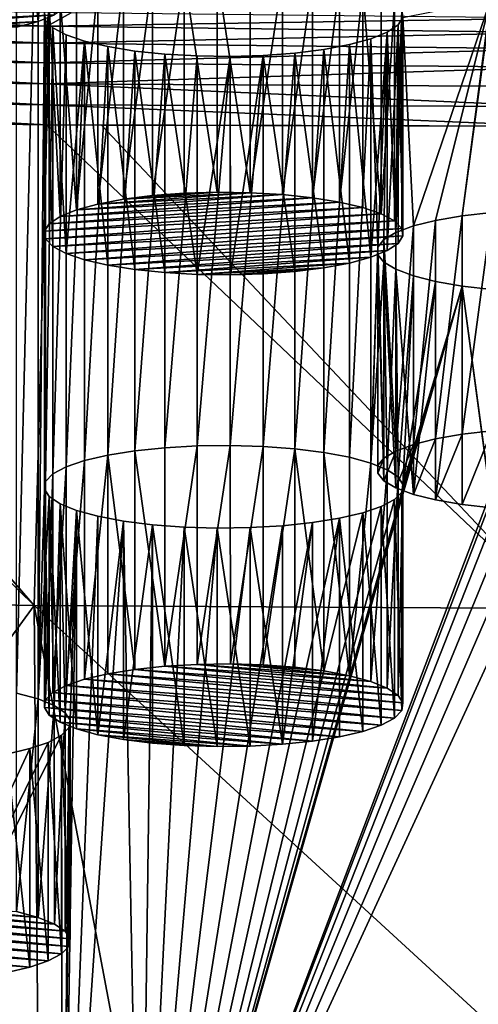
# Model space of a CAD drawing. Header units: metres. Extents: x -150 to 310, y -128 to 84.
# Tile 361 of 465: x 244 to 249, y 13 to 24. Entities that reach past the tile are written whole.
import ezdxf

# ---------------------------------------------------------------- set-up
doc = ezdxf.new("R2010")
doc.units = ezdxf.units.M
doc.layers.add('solid_26009703_SW0001_01', color=7, linetype='CONTINUOUS')

msp = doc.modelspace()

# ---------------------------------------------------------------- linework, layer by layer
at = {"layer": 'solid_26009703_SW0001_01'}
for points in [[(244.223541, 23.954891, 173.803925), (244.405212, 26.461342, 174.068115), (244.22345, 26.387794, 174.379242)], [(244.405426, 24.028492, 173.492584), (244.405212, 26.461342, 174.068115), (244.223541, 23.954891, 173.803925)], [(244.223541, 23.954891, 173.803925), (243.984421, 26.322748, 174.654404), (243.983994, 23.889709, 174.079666)], [(243.984421, 16.477558, 216.30249), (243.984421, 26.322748, 174.654404), (244.22345, 26.387794, 174.379242)], [(244.223541, 23.954891, 173.803925), (244.22345, 26.387794, 174.379242), (243.984421, 26.322748, 174.654404)], [(244.22345, 16.41251, 216.577667), (243.984421, 16.477558, 216.30249), (244.22345, 26.387794, 174.379242)], [(244.22345, 16.41251, 216.577667), (244.22345, 26.387794, 174.379242), (244.295059, 24.051054, 184.264343)], [(245.177429, 21.974667, 182.180862), (245.176819, 24.40752, 182.756393), (245.500107, 24.448126, 182.584625)], [(245.177429, 21.974667, 182.180862), (245.500107, 24.448126, 182.584625), (245.500473, 22.015223, 182.009308)], [(245.500473, 22.015223, 182.009308), (245.500107, 24.448126, 182.584625), (245.852814, 24.474489, 182.473083)], [(245.500473, 22.015223, 182.009308), (245.852814, 24.474489, 182.473083), (245.852402, 22.041529, 181.898026)], [(245.852402, 22.041529, 181.898026), (245.852814, 24.474489, 182.473083), (246.217377, 22.052401, 181.852036)], [(246.217377, 22.052401, 181.852036), (245.852814, 24.474489, 182.473083), (246.218109, 24.485353, 182.427124)], [(246.217377, 22.052401, 181.852036), (246.218109, 24.485353, 182.427124), (246.585495, 22.047785, 181.871552)], [(246.585495, 22.047785, 181.871552), (246.218109, 24.485353, 182.427124), (246.58609, 24.480717, 182.446747)], [(246.585495, 22.047785, 181.871552), (246.58609, 24.480717, 182.446747), (246.945663, 24.460415, 182.532639)], [(246.585495, 22.047785, 181.871552), (246.945663, 24.460415, 182.532639), (246.945847, 22.027443, 181.957611)], [(246.945847, 22.027443, 181.957611), (246.945663, 24.460415, 182.532639), (247.28064, 24.425491, 182.680374)], [(244.651855, 21.855972, 182.682983), (244.651932, 24.288963, 183.257919), (244.890961, 24.354012, 182.982758)], [(244.651855, 21.855972, 182.682983), (244.890961, 24.354012, 182.982758), (244.891403, 21.921154, 182.407242)], [(244.891403, 21.921154, 182.407242), (244.890961, 24.354012, 182.982758), (245.176819, 24.40752, 182.756393)], [(244.891403, 21.921154, 182.407242), (245.176819, 24.40752, 182.756393), (245.177429, 21.974667, 182.180862)], [(246.945847, 22.027443, 181.957611), (247.28064, 24.425491, 182.680374), (247.281052, 21.992496, 182.105453)], [(247.281052, 21.992496, 182.105453), (247.28064, 24.425491, 182.680374), (247.583176, 24.376965, 182.885651)], [(247.281052, 21.992496, 182.105453), (247.583176, 24.376965, 182.885651), (247.58342, 21.94397, 182.31073)], [(247.58342, 21.94397, 182.31073), (247.583176, 24.376965, 182.885651), (247.842255, 24.3162, 183.1427)], [(244.651855, 21.855972, 182.682983), (244.470169, 24.215416, 183.569046), (244.651932, 24.288963, 183.257919)], [(247.58342, 21.94397, 182.31073), (247.842255, 24.3162, 183.1427), (247.842255, 21.883259, 182.567551)], [(248.046417, 21.813393, 182.863113), (247.842255, 24.3162, 183.1427), (248.046509, 24.246315, 183.438339)], [(247.842255, 21.883259, 182.567551), (247.842255, 24.3162, 183.1427), (248.046417, 21.813393, 182.863113)], [(248.046417, 21.813393, 182.863113), (248.046509, 24.246315, 183.438339), (248.193909, 24.167816, 183.770416)], [(244.580353, 24.192753, 172.797714), (241.033127, 23.927607, 173.919357), (240.828964, 23.997471, 173.62381)], [(244.580353, 24.192753, 172.797714), (244.526077, 24.108635, 173.153549), (241.033127, 23.927607, 173.919357)], [(244.295029, 21.618111, 183.689209), (244.295059, 24.051054, 184.264343), (244.349396, 24.135248, 183.908188)], [(244.295029, 21.618111, 183.689209), (244.349396, 24.135248, 183.908188), (244.349319, 21.702229, 183.333359)], [(244.349319, 21.702229, 183.333359), (244.349396, 24.135248, 183.908188), (244.469955, 21.782373, 182.994339)], [(244.469955, 21.782373, 182.994339), (244.349396, 24.135248, 183.908188), (244.470169, 24.215416, 183.569046)], [(244.469955, 21.782373, 182.994339), (244.470169, 24.215416, 183.569046), (244.651855, 21.855972, 182.682983)], [(248.046417, 21.813393, 182.863113), (248.193909, 24.167816, 183.770416), (248.193909, 21.734869, 183.195282)], [(248.193909, 21.734869, 183.195282), (248.193909, 24.167816, 183.770416), (248.275223, 24.084379, 184.123383)], [(249.265305, 24.193722, 183.660828), (248.404617, 21.677567, 194.304916), (248.288528, 24.000219, 184.479385)], [(249.265305, 24.193722, 183.660828), (248.652512, 21.740063, 194.040527), (248.404617, 21.677567, 194.304916)], [(249.265305, 24.193722, 183.660828), (248.946609, 21.79126, 193.823959), (248.652512, 21.740063, 194.040527)], [(249.265305, 24.193722, 183.660828), (249.261169, 24.108217, 184.022537), (248.946609, 21.79126, 193.823959)], [(238.641785, 23.953653, 255.70903), (244.325974, 23.90336, 256.105438), (238.660904, 24.109196, 255.548904)], [(238.660904, 24.109196, 255.548904), (244.325974, 23.90336, 256.105438), (244.3405, 24.054306, 255.937881)], [(244.526077, 24.108635, 173.153549), (241.291962, 23.866894, 174.176193), (241.033127, 23.927607, 173.919357)], [(244.526077, 24.108635, 173.153549), (244.405426, 24.028492, 173.492584), (241.291962, 23.866894, 174.176193)], [(244.405426, 24.028492, 173.492584), (241.59433, 23.818369, 174.38147), (241.291962, 23.866894, 174.176193)], [(244.405426, 24.028492, 173.492584), (244.223541, 23.954891, 173.803925), (241.59433, 23.818369, 174.38147)], [(244.22345, 16.41251, 216.577667), (244.295059, 24.051054, 184.264343), (244.295059, 18.74925, 206.692551)], [(244.308365, 21.533981, 184.045105), (244.295059, 24.051054, 184.264343), (244.295029, 21.618111, 183.689209)], [(244.295059, 18.74925, 206.692551), (244.295059, 24.051054, 184.264343), (244.308365, 23.966896, 184.620361)], [(244.308365, 21.533981, 184.045105), (244.308365, 23.966896, 184.620361), (244.295059, 24.051054, 184.264343)], [(244.592377, 24.049158, 255.954346), (244.3405, 24.054306, 255.937881), (244.325974, 23.90336, 256.105438)], [(244.592377, 24.049158, 255.954346), (244.325974, 23.90336, 256.105438), (250.000046, 23.991915, 256.138306)], [(248.275223, 21.651398, 183.548401), (248.193909, 21.734869, 183.195282), (248.275223, 24.084379, 184.123383)], [(248.275223, 21.651398, 183.548401), (248.275223, 24.084379, 184.123383), (248.288528, 24.000219, 184.479385)], [(249.261169, 24.108217, 184.022537), (249.277893, 21.829166, 193.663605), (248.946609, 21.79126, 193.823959)], [(238.624817, 23.765125, 255.84079), (244.317215, 23.713293, 256.24826), (238.641785, 23.953653, 255.70903)], [(238.641785, 23.953653, 255.70903), (244.317215, 23.713293, 256.24826), (244.325974, 23.90336, 256.105438)], [(244.223541, 23.954891, 173.803925), (241.92955, 23.783421, 174.529297), (241.59433, 23.818369, 174.38147)], [(244.223541, 23.954891, 173.803925), (243.983994, 23.889709, 174.079666), (241.92955, 23.783421, 174.529297)], [(244.308365, 18.83341, 206.336548), (244.295059, 18.74925, 206.692551), (244.308365, 23.966896, 184.620361)], [(244.308365, 18.83341, 206.336548), (244.308365, 23.966896, 184.620361), (244.389679, 23.883459, 184.973328)], [(244.389679, 21.450512, 184.398209), (244.389679, 23.883459, 184.973328), (244.308365, 23.966896, 184.620361)], [(244.389679, 21.450512, 184.398209), (244.308365, 23.966896, 184.620361), (244.308365, 21.533981, 184.045105)], [(244.325974, 23.90336, 256.105438), (244.317215, 23.713293, 256.24826), (250.000092, 23.832958, 256.295227)], [(244.325974, 23.90336, 256.105438), (250.000092, 23.832958, 256.295227), (250.000046, 23.991915, 256.138306)], [(248.113419, 23.835859, 185.174683), (248.234192, 23.916027, 184.835556), (248.209579, 21.605169, 194.611176)], [(248.113632, 21.403008, 184.599167), (248.234192, 23.916027, 184.835556), (248.113419, 23.835859, 185.174683)], [(248.234268, 21.483152, 184.260132), (248.234192, 23.916027, 184.835556), (248.113632, 21.403008, 184.599167)], [(248.288528, 24.000219, 184.479385), (248.404617, 21.677567, 194.304916), (248.209579, 21.605169, 194.611176)], [(248.234192, 23.916027, 184.835556), (248.288528, 24.000219, 184.479385), (248.209579, 21.605169, 194.611176)], [(248.288559, 21.567268, 183.904282), (248.288528, 24.000219, 184.479385), (248.234192, 23.916027, 184.835556)], [(248.288559, 21.567268, 183.904282), (248.234192, 23.916027, 184.835556), (248.234268, 21.483152, 184.260132)], [(248.275223, 21.651398, 183.548401), (248.288528, 24.000219, 184.479385), (248.288559, 21.567268, 183.904282)], [(244.308365, 18.83341, 206.336548), (244.389679, 23.883459, 184.973328), (244.389679, 18.916847, 205.983582)], [(244.317215, 23.713293, 256.24826), (250.000122, 23.649805, 256.418793), (250.000092, 23.832958, 256.295227)], [(244.389679, 18.916847, 205.983582), (244.389679, 23.883459, 184.973328), (244.537079, 23.80496, 185.305405)], [(244.53717, 21.371988, 184.730377), (244.537079, 23.80496, 185.305405), (244.389679, 23.883459, 184.973328)], [(244.53717, 21.371988, 184.730377), (244.389679, 23.883459, 184.973328), (244.389679, 21.450512, 184.398209)], [(244.537079, 18.995344, 205.651505), (244.389679, 18.916847, 205.983582), (244.537079, 23.80496, 185.305405)], [(244.537079, 18.995344, 205.651505), (244.537079, 23.80496, 185.305405), (244.741333, 23.735075, 185.601028)], [(244.53717, 21.371988, 184.730377), (244.741333, 23.735075, 185.601028), (244.537079, 23.80496, 185.305405)], [(247.931656, 23.762312, 185.485825), (248.113419, 23.835859, 185.174683), (248.008728, 21.44281, 195.297989)], [(247.931747, 21.329409, 184.910507), (248.113419, 23.835859, 185.174683), (247.931656, 23.762312, 185.485825)], [(248.113632, 21.403008, 184.599167), (248.113419, 23.835859, 185.174683), (247.931747, 21.329409, 184.910507)], [(248.113419, 23.835859, 185.174683), (248.076691, 21.526091, 194.945694), (248.008728, 21.44281, 195.297989)], [(248.113419, 23.835859, 185.174683), (248.209579, 21.605169, 194.611176), (248.076691, 21.526091, 194.945694)], [(238.611084, 23.552305, 255.934952), (244.310165, 23.495138, 256.352112), (238.624817, 23.765125, 255.84079)], [(238.624817, 23.765125, 255.84079), (244.310165, 23.495138, 256.352112), (244.317215, 23.713293, 256.24826)], [(244.317215, 23.713293, 256.24826), (244.310165, 23.495138, 256.352112), (250.000122, 23.649805, 256.418793)], [(244.741333, 19.065229, 205.355865), (244.537079, 18.995344, 205.651505), (244.741333, 23.735075, 185.601028)], [(244.741333, 21.302122, 185.02594), (244.741333, 23.735075, 185.601028), (244.53717, 21.371988, 184.730377)], [(244.741333, 19.065229, 205.355865), (244.741333, 23.735075, 185.601028), (245.000427, 23.674309, 185.858093)], [(245.000168, 21.241409, 185.282761), (245.000427, 23.674309, 185.858093), (244.741333, 23.735075, 185.601028)], [(245.000168, 21.241409, 185.282761), (244.741333, 23.735075, 185.601028), (244.741333, 21.302122, 185.02594)], [(247.406769, 19.156551, 204.969559), (247.406769, 23.643755, 185.98735), (247.692627, 23.697264, 185.760986)], [(247.6922, 21.264225, 185.186249), (247.692627, 23.697264, 185.760986), (247.406769, 23.643755, 185.98735)], [(247.692627, 19.103041, 205.195923), (247.406769, 19.156551, 204.969559), (247.692627, 23.697264, 185.760986)], [(247.931747, 21.329409, 184.910507), (247.692627, 23.697264, 185.760986), (247.6922, 21.264225, 185.186249)], [(247.692627, 19.103041, 205.195923), (247.692627, 23.697264, 185.760986), (247.931656, 23.762312, 185.485825)], [(247.931747, 21.329409, 184.910507), (247.931656, 23.762312, 185.485825), (247.692627, 23.697264, 185.760986)], [(247.931656, 19.037994, 205.471085), (247.692627, 19.103041, 205.195923), (247.931656, 23.762312, 185.485825)], [(247.931656, 19.037994, 205.471085), (247.931656, 23.762312, 185.485825), (248.008728, 21.44281, 195.297989)], [(244.310165, 23.495138, 256.352112), (250.000168, 23.446001, 256.50705), (250.000122, 23.649805, 256.418793)], [(245.000427, 19.125996, 205.098816), (244.741333, 19.065229, 205.355865), (245.000427, 23.674309, 185.858093)], [(245.302536, 21.192884, 185.488037), (245.000427, 23.674309, 185.858093), (245.000168, 21.241409, 185.282761)], [(245.000427, 19.125996, 205.098816), (245.000427, 23.674309, 185.858093), (245.302963, 23.625784, 186.06337)], [(245.302536, 21.192884, 185.488037), (245.302963, 23.625784, 186.06337), (245.000427, 23.674309, 185.858093)], [(245.302963, 19.174522, 204.893524), (245.000427, 19.125996, 205.098816), (245.302963, 23.625784, 186.06337)], [(245.637741, 21.157938, 185.63588), (245.302963, 23.625784, 186.06337), (245.302536, 21.192884, 185.488037)], [(245.302963, 19.174522, 204.893524), (245.302963, 23.625784, 186.06337), (245.637924, 23.59086, 186.211105)], [(245.637741, 21.157938, 185.63588), (245.637924, 23.59086, 186.211105), (245.302963, 23.625784, 186.06337)], [(245.637924, 19.209446, 204.745804), (245.302963, 19.174522, 204.893524), (245.637924, 23.59086, 186.211105)], [(245.998093, 21.137596, 185.721939), (245.637924, 23.59086, 186.211105), (245.637741, 21.157938, 185.63588)], [(245.637924, 19.209446, 204.745804), (245.637924, 23.59086, 186.211105), (245.997498, 23.570557, 186.296997)], [(245.998093, 21.137596, 185.721939), (245.997498, 23.570557, 186.296997), (245.637924, 23.59086, 186.211105)], [(245.997498, 19.229748, 204.659912), (245.637924, 19.209446, 204.745804), (245.997498, 23.570557, 186.296997)], [(245.997498, 19.229748, 204.659912), (245.997498, 23.570557, 186.296997), (246.365479, 23.56592, 186.316605)], [(245.998093, 21.137596, 185.721939), (246.365479, 23.56592, 186.316605), (245.997498, 23.570557, 186.296997)], [(246.365479, 19.234385, 204.640289), (246.365479, 23.56592, 186.316605), (246.730774, 23.576784, 186.270645)], [(246.366211, 21.132978, 185.741455), (246.730774, 23.576784, 186.270645), (246.365479, 23.56592, 186.316605)], [(246.730774, 19.22352, 204.686249), (246.365479, 19.234385, 204.640289), (246.730774, 23.576784, 186.270645)], [(246.731186, 21.143852, 185.695465), (246.730774, 23.576784, 186.270645), (246.366211, 21.132978, 185.741455)], [(246.730774, 19.22352, 204.686249), (246.730774, 23.576784, 186.270645), (247.083481, 23.603149, 186.159119)], [(247.083115, 21.170158, 185.584183), (247.083481, 23.603149, 186.159119), (246.730774, 23.576784, 186.270645)], [(247.083481, 19.197157, 204.797775), (246.730774, 19.22352, 204.686249), (247.083481, 23.603149, 186.159119)], [(247.083115, 21.170158, 185.584183), (246.730774, 23.576784, 186.270645), (246.731186, 21.143852, 185.695465)], [(247.406158, 21.210712, 185.412628), (247.083481, 23.603149, 186.159119), (247.083115, 21.170158, 185.584183)], [(247.083481, 19.197157, 204.797775), (247.083481, 23.603149, 186.159119), (247.406769, 23.643755, 185.98735)], [(247.406158, 21.210712, 185.412628), (247.406769, 23.643755, 185.98735), (247.083481, 23.603149, 186.159119)], [(247.406769, 19.156551, 204.969559), (247.083481, 19.197157, 204.797775), (247.406769, 23.643755, 185.98735)], [(247.6922, 21.264225, 185.186249), (247.406769, 23.643755, 185.98735), (247.406158, 21.210712, 185.412628)], [(238.601379, 23.326971, 255.986115), (244.305283, 23.261574, 256.410034), (238.611084, 23.552305, 255.934952)], [(238.611084, 23.552305, 255.934952), (244.305283, 23.261574, 256.410034), (244.310165, 23.495138, 256.352112)], [(244.310165, 23.495138, 256.352112), (244.305283, 23.261574, 256.410034), (250.000168, 23.446001, 256.50705)], [(246.365479, 19.234385, 204.640289), (245.997498, 19.229748, 204.659912), (246.365479, 23.56592, 186.316605)], [(246.366211, 21.132978, 185.741455), (246.365479, 23.56592, 186.316605), (245.998093, 21.137596, 185.721939)], [(244.305283, 23.261574, 256.410034), (250.000214, 23.230541, 256.556091), (250.000168, 23.446001, 256.50705)], [(238.596024, 23.101885, 255.993652), (244.302765, 23.026875, 256.420563), (238.601379, 23.326971, 255.986115)], [(238.601379, 23.326971, 255.986115), (244.302765, 23.026875, 256.420563), (244.305283, 23.261574, 256.410034)], [(244.305283, 23.261574, 256.410034), (244.302765, 23.026875, 256.420563), (250.000259, 23.00742, 256.564667)], [(244.305283, 23.261574, 256.410034), (250.000259, 23.00742, 256.564667), (250.000214, 23.230541, 256.556091)], [(238.596024, 23.101885, 255.993652), (238.615753, 22.887831, 255.963577), (244.322052, 22.80451, 256.38855)], [(238.596024, 23.101885, 255.993652), (244.322052, 22.80451, 256.38855), (244.302765, 23.026875, 256.420563)], [(244.302765, 23.026875, 256.420563), (244.322052, 22.80451, 256.38855), (250.000732, 22.789082, 256.532532)], [(244.302765, 23.026875, 256.420563), (250.000732, 22.789082, 256.532532), (250.000259, 23.00742, 256.564667)], [(238.615753, 22.887831, 255.963577), (238.375549, 17.556925, 254.522659), (244.180206, 17.453291, 254.961151)], [(239.491302, 22.870625, 256.04715), (238.615753, 22.887831, 255.963577), (244.180206, 17.453291, 254.961151)], [(244.322052, 22.80451, 256.38855), (238.615753, 22.887831, 255.963577), (239.491302, 22.870625, 256.04715)], [(244.322052, 22.80451, 256.38855), (239.491302, 22.870625, 256.04715), (244.180206, 17.453291, 254.961151)], [(244.322052, 22.80451, 256.38855), (244.180206, 17.453291, 254.961151), (250.000366, 17.418789, 255.108154)], [(244.930191, 22.799641, 256.417236), (244.322052, 22.80451, 256.38855), (250.000366, 17.418789, 255.108154)], [(244.930191, 22.799641, 256.417236), (250.000732, 22.789082, 256.532532), (244.322052, 22.80451, 256.38855)], [(244.930191, 22.799641, 256.417236), (250.000366, 17.418789, 255.108154), (250.000732, 22.789082, 256.532532)], [(244.891403, 21.921154, 182.407242), (246.585495, 22.047785, 181.871552), (246.945847, 22.027443, 181.957611)], [(244.891403, 21.921154, 182.407242), (245.177429, 21.974667, 182.180862), (246.585495, 22.047785, 181.871552)], [(245.177429, 21.974667, 182.180862), (246.217377, 22.052401, 181.852036), (246.585495, 22.047785, 181.871552)], [(245.177429, 21.974667, 182.180862), (245.500473, 22.015223, 182.009308), (246.217377, 22.052401, 181.852036)], [(245.500473, 22.015223, 182.009308), (245.852402, 22.041529, 181.898026), (246.217377, 22.052401, 181.852036)], [(244.349319, 21.702229, 183.333359), (247.58342, 21.94397, 182.31073), (247.842255, 21.883259, 182.567551)], [(244.349319, 21.702229, 183.333359), (244.469955, 21.782373, 182.994339), (247.58342, 21.94397, 182.31073)], [(244.469955, 21.782373, 182.994339), (247.281052, 21.992496, 182.105453), (247.58342, 21.94397, 182.31073)], [(244.469955, 21.782373, 182.994339), (244.651855, 21.855972, 182.682983), (247.281052, 21.992496, 182.105453)], [(244.651855, 21.855972, 182.682983), (246.945847, 22.027443, 181.957611), (247.281052, 21.992496, 182.105453)], [(244.651855, 21.855972, 182.682983), (244.891403, 21.921154, 182.407242), (246.945847, 22.027443, 181.957611)], [(244.295029, 21.618111, 183.689209), (247.842255, 21.883259, 182.567551), (248.046417, 21.813393, 182.863113)], [(244.295029, 21.618111, 183.689209), (244.349319, 21.702229, 183.333359), (247.842255, 21.883259, 182.567551)], [(248.946884, 19.358353, 193.248657), (248.946609, 21.79126, 193.823959), (249.277893, 21.829166, 193.663605)], [(248.946884, 19.358353, 193.248657), (249.277893, 21.829166, 193.663605), (249.277863, 19.396223, 193.088455)], [(244.308365, 21.533981, 184.045105), (244.295029, 21.618111, 183.689209), (248.046417, 21.813393, 182.863113)], [(244.308365, 21.533981, 184.045105), (248.046417, 21.813393, 182.863113), (248.193909, 21.734869, 183.195282)], [(244.389679, 21.450512, 184.398209), (244.308365, 21.533981, 184.045105), (248.193909, 21.734869, 183.195282)], [(248.275223, 21.651398, 183.548401), (244.389679, 21.450512, 184.398209), (248.193909, 21.734869, 183.195282)], [(248.404785, 19.244652, 193.729645), (248.404617, 21.677567, 194.304916), (248.652512, 21.740063, 194.040527)], [(248.404785, 19.244652, 193.729645), (248.652512, 21.740063, 194.040527), (248.652847, 19.307192, 193.465088)], [(248.652847, 19.307192, 193.465088), (248.652512, 21.740063, 194.040527), (248.946609, 21.79126, 193.823959)], [(248.652847, 19.307192, 193.465088), (248.946609, 21.79126, 193.823959), (248.946884, 19.358353, 193.248657)], [(248.275223, 21.651398, 183.548401), (244.53717, 21.371988, 184.730377), (244.389679, 21.450512, 184.398209)], [(248.275223, 21.651398, 183.548401), (248.288559, 21.567268, 183.904282), (244.53717, 21.371988, 184.730377)], [(248.209335, 19.172098, 194.036575), (248.076691, 21.526091, 194.945694), (248.209579, 21.605169, 194.611176)], [(248.209335, 19.172098, 194.036575), (248.209579, 21.605169, 194.611176), (248.404617, 21.677567, 194.304916)], [(248.209335, 19.172098, 194.036575), (248.404617, 21.677567, 194.304916), (248.404785, 19.244652, 193.729645)], [(248.288559, 21.567268, 183.904282), (244.741333, 21.302122, 185.02594), (244.53717, 21.371988, 184.730377)], [(248.288559, 21.567268, 183.904282), (248.234268, 21.483152, 184.260132), (244.741333, 21.302122, 185.02594)], [(248.076492, 19.092981, 194.371262), (248.008728, 21.44281, 195.297989), (248.076691, 21.526091, 194.945694)], [(248.076492, 19.092981, 194.371262), (248.076691, 21.526091, 194.945694), (248.209335, 19.172098, 194.036575)], [(248.234268, 21.483152, 184.260132), (245.000168, 21.241409, 185.282761), (244.741333, 21.302122, 185.02594)], [(248.234268, 21.483152, 184.260132), (248.113632, 21.403008, 184.599167), (245.000168, 21.241409, 185.282761)], [(248.113632, 21.403008, 184.599167), (245.302536, 21.192884, 185.488037), (245.000168, 21.241409, 185.282761)], [(248.113632, 21.403008, 184.599167), (247.931747, 21.329409, 184.910507), (245.302536, 21.192884, 185.488037)], [(247.931656, 19.037994, 205.471085), (248.008728, 21.44281, 195.297989), (248.008728, 21.357494, 195.658905)], [(248.008667, 18.924643, 195.083389), (248.008728, 21.357494, 195.658905), (248.008728, 21.44281, 195.297989)], [(248.008667, 19.009769, 194.723267), (248.008728, 21.44281, 195.297989), (248.076492, 19.092981, 194.371262)], [(248.008667, 18.924643, 195.083389), (248.008728, 21.44281, 195.297989), (248.008667, 19.009769, 194.723267)], [(247.931747, 21.329409, 184.910507), (245.637741, 21.157938, 185.63588), (245.302536, 21.192884, 185.488037)], [(247.931747, 21.329409, 184.910507), (247.6922, 21.264225, 185.186249), (245.637741, 21.157938, 185.63588)], [(247.931656, 19.037994, 205.471085), (248.008728, 21.357494, 195.658905), (248.076691, 21.274214, 196.011215)], [(248.113419, 18.964447, 205.782211), (247.931656, 19.037994, 205.471085), (248.076691, 21.274214, 196.011215)], [(248.076492, 18.841429, 195.435394), (248.008728, 21.357494, 195.658905), (248.008667, 18.924643, 195.083389)], [(248.076492, 18.841429, 195.435394), (248.076691, 21.274214, 196.011215), (248.008728, 21.357494, 195.658905)], [(248.209335, 18.762314, 195.770081), (248.076691, 21.274214, 196.011215), (248.076492, 18.841429, 195.435394)], [(248.113419, 18.964447, 205.782211), (248.076691, 21.274214, 196.011215), (248.209579, 21.195137, 196.345734)], [(248.209335, 18.762314, 195.770081), (248.209579, 21.195137, 196.345734), (248.076691, 21.274214, 196.011215)], [(247.6922, 21.264225, 185.186249), (245.998093, 21.137596, 185.721939), (245.637741, 21.157938, 185.63588)], [(247.6922, 21.264225, 185.186249), (247.406158, 21.210712, 185.412628), (245.998093, 21.137596, 185.721939)], [(247.406158, 21.210712, 185.412628), (246.366211, 21.132978, 185.741455), (245.998093, 21.137596, 185.721939)], [(247.406158, 21.210712, 185.412628), (247.083115, 21.170158, 185.584183), (246.366211, 21.132978, 185.741455)], [(247.083115, 21.170158, 185.584183), (246.731186, 21.143852, 185.695465), (246.366211, 21.132978, 185.741455)], [(248.234192, 18.884279, 206.121353), (248.113419, 18.964447, 205.782211), (248.209579, 21.195137, 196.345734)], [(248.404785, 18.68976, 196.077011), (248.209579, 21.195137, 196.345734), (248.209335, 18.762314, 195.770081)], [(248.234192, 18.884279, 206.121353), (248.209579, 21.195137, 196.345734), (248.404617, 21.12274, 196.651993)], [(248.404785, 18.68976, 196.077011), (248.404617, 21.12274, 196.651993), (248.209579, 21.195137, 196.345734)], [(248.288528, 18.800085, 206.477509), (248.234192, 18.884279, 206.121353), (248.404617, 21.12274, 196.651993)], [(248.288528, 18.800085, 206.477509), (248.404617, 21.12274, 196.651993), (248.652512, 21.060244, 196.916367)], [(248.288528, 18.800085, 206.477509), (248.652512, 21.060244, 196.916367), (248.946609, 21.009047, 197.13295)], [(248.404785, 18.68976, 196.077011), (248.652512, 21.060244, 196.916367), (248.404617, 21.12274, 196.651993)], [(248.652847, 18.62722, 196.341568), (248.652512, 21.060244, 196.916367), (248.404785, 18.68976, 196.077011)], [(248.652847, 18.62722, 196.341568), (248.946609, 21.009047, 197.13295), (248.652512, 21.060244, 196.916367)], [(249.261169, 18.692087, 206.934372), (245.366882, 8.431226, 250.340881), (248.946609, 21.009047, 197.13295)], [(248.275223, 18.715927, 206.833527), (248.946609, 21.009047, 197.13295), (245.366882, 8.431226, 250.340881)], [(248.946609, 21.009047, 197.13295), (248.275223, 18.715927, 206.833527), (248.288528, 18.800085, 206.477509)], [(248.946884, 18.576059, 196.557999), (248.946609, 21.009047, 197.13295), (248.652847, 18.62722, 196.341568)], [(249.261169, 18.692087, 206.934372), (248.946609, 21.009047, 197.13295), (249.277893, 20.97114, 197.293304)], [(249.277863, 18.538189, 196.718201), (249.277893, 20.97114, 197.293304), (248.946609, 21.009047, 197.13295)], [(249.277863, 18.538189, 196.718201), (248.946609, 21.009047, 197.13295), (248.946884, 18.576059, 196.557999)], [(248.404785, 18.68976, 196.077011), (248.404785, 19.244652, 193.729645), (248.652847, 19.307192, 193.465088)], [(248.652847, 18.62722, 196.341568), (248.404785, 18.68976, 196.077011), (248.652847, 19.307192, 193.465088)], [(248.652847, 18.62722, 196.341568), (248.652847, 19.307192, 193.465088), (248.946884, 19.358353, 193.248657)], [(248.946884, 18.576059, 196.557999), (248.652847, 18.62722, 196.341568), (248.946884, 19.358353, 193.248657)], [(248.946884, 18.576059, 196.557999), (248.946884, 19.358353, 193.248657), (249.277863, 19.396223, 193.088455)], [(249.277863, 18.538189, 196.718201), (248.946884, 18.576059, 196.557999), (249.277863, 19.396223, 193.088455)], [(245.637741, 16.776474, 204.170776), (245.302963, 19.174522, 204.893524), (245.637924, 19.209446, 204.745804)], [(245.637741, 16.776474, 204.170776), (245.637924, 19.209446, 204.745804), (245.997498, 19.229748, 204.659912)], [(245.637741, 16.776474, 204.170776), (245.997498, 19.229748, 204.659912), (245.998093, 16.796816, 204.084717)], [(245.998093, 16.796816, 204.084717), (245.997498, 19.229748, 204.659912), (246.365479, 19.234385, 204.640289)], [(245.998093, 16.796816, 204.084717), (246.365479, 19.234385, 204.640289), (246.366211, 16.801432, 204.065201)], [(246.366211, 16.801432, 204.065201), (246.365479, 19.234385, 204.640289), (246.730774, 19.22352, 204.686249)], [(246.366211, 16.801432, 204.065201), (246.730774, 19.22352, 204.686249), (246.731186, 16.790558, 204.111191)], [(246.731186, 16.790558, 204.111191), (246.730774, 19.22352, 204.686249), (247.083481, 19.197157, 204.797775)], [(246.731186, 16.790558, 204.111191), (247.083481, 19.197157, 204.797775), (247.083115, 16.764254, 204.222473)], [(247.083115, 16.764254, 204.222473), (247.083481, 19.197157, 204.797775), (247.406158, 16.723698, 204.394028)], [(247.406158, 16.723698, 204.394028), (247.083481, 19.197157, 204.797775), (247.406769, 19.156551, 204.969559)], [(248.209335, 18.762314, 195.770081), (248.209335, 19.172098, 194.036575), (248.404785, 19.244652, 193.729645)], [(248.404785, 18.68976, 196.077011), (248.209335, 18.762314, 195.770081), (248.404785, 19.244652, 193.729645)], [(244.741333, 16.63229, 204.780716), (244.741333, 19.065229, 205.355865), (245.000427, 19.125996, 205.098816)], [(244.741333, 16.63229, 204.780716), (245.000427, 19.125996, 205.098816), (245.000168, 16.693001, 204.523895)], [(245.000168, 16.693001, 204.523895), (245.000427, 19.125996, 205.098816), (245.302536, 16.741526, 204.318619)], [(245.302536, 16.741526, 204.318619), (245.000427, 19.125996, 205.098816), (245.302963, 19.174522, 204.893524)], [(245.302536, 16.741526, 204.318619), (245.302963, 19.174522, 204.893524), (245.637741, 16.776474, 204.170776)], [(247.406158, 16.723698, 204.394028), (247.406769, 19.156551, 204.969559), (247.6922, 16.670185, 204.620407)], [(247.6922, 16.670185, 204.620407), (247.406769, 19.156551, 204.969559), (247.692627, 19.103041, 205.195923)], [(247.6922, 16.670185, 204.620407), (247.692627, 19.103041, 205.195923), (247.931656, 19.037994, 205.471085)], [(248.008667, 18.924643, 195.083389), (248.008667, 19.009769, 194.723267), (248.076492, 19.092981, 194.371262)], [(248.076492, 18.841429, 195.435394), (248.008667, 18.924643, 195.083389), (248.076492, 19.092981, 194.371262)], [(248.076492, 18.841429, 195.435394), (248.076492, 19.092981, 194.371262), (248.209335, 19.172098, 194.036575)], [(248.209335, 18.762314, 195.770081), (248.076492, 18.841429, 195.435394), (248.209335, 19.172098, 194.036575)], [(244.389679, 16.4839, 205.408447), (244.389679, 18.916847, 205.983582), (244.537079, 18.995344, 205.651505)], [(244.53717, 16.562424, 205.076279), (244.389679, 16.4839, 205.408447), (244.537079, 18.995344, 205.651505)], [(244.53717, 16.562424, 205.076279), (244.537079, 18.995344, 205.651505), (244.741333, 19.065229, 205.355865)], [(244.53717, 16.562424, 205.076279), (244.741333, 19.065229, 205.355865), (244.741333, 16.63229, 204.780716)], [(247.6922, 16.670185, 204.620407), (247.931656, 19.037994, 205.471085), (247.931747, 16.605003, 204.896149)], [(247.931747, 16.605003, 204.896149), (247.931656, 19.037994, 205.471085), (248.113419, 18.964447, 205.782211)], [(244.308365, 16.400429, 205.761551), (244.308365, 18.83341, 206.336548), (244.389679, 18.916847, 205.983582)], [(244.308365, 16.400429, 205.761551), (244.389679, 18.916847, 205.983582), (244.389679, 16.4839, 205.408447)], [(247.931747, 16.605003, 204.896149), (248.113419, 18.964447, 205.782211), (248.113632, 16.531403, 205.207489)], [(248.113632, 16.531403, 205.207489), (248.113419, 18.964447, 205.782211), (248.234192, 18.884279, 206.121353)], [(248.113632, 16.531403, 205.207489), (248.234192, 18.884279, 206.121353), (248.234268, 16.45126, 205.546524)], [(248.234268, 16.45126, 205.546524), (248.234192, 18.884279, 206.121353), (248.288528, 18.800085, 206.477509)], [(244.22345, 16.41251, 216.577667), (244.295059, 18.74925, 206.692551), (244.349396, 18.665058, 207.048721)], [(244.295029, 16.316299, 206.117447), (244.295059, 18.74925, 206.692551), (244.308365, 16.400429, 205.761551)], [(244.349319, 16.232182, 206.473297), (244.295059, 18.74925, 206.692551), (244.295029, 16.316299, 206.117447)], [(244.308365, 16.400429, 205.761551), (244.295059, 18.74925, 206.692551), (244.308365, 18.83341, 206.336548)], [(244.349319, 16.232182, 206.473297), (244.349396, 18.665058, 207.048721), (244.295059, 18.74925, 206.692551)], [(248.234268, 16.45126, 205.546524), (248.288528, 18.800085, 206.477509), (248.288559, 16.367142, 205.902374)], [(248.275223, 16.283012, 206.258255), (248.288528, 18.800085, 206.477509), (248.275223, 18.715927, 206.833527)], [(248.288559, 16.367142, 205.902374), (248.288528, 18.800085, 206.477509), (248.275223, 16.283012, 206.258255)], [(244.405212, 16.338963, 216.888794), (244.22345, 16.41251, 216.577667), (244.349396, 18.665058, 207.048721)], [(244.469955, 16.152039, 206.812317), (244.349396, 18.665058, 207.048721), (244.349319, 16.232182, 206.473297)], [(244.405212, 16.338963, 216.888794), (244.349396, 18.665058, 207.048721), (244.470169, 18.58489, 207.387848)], [(244.469955, 16.152039, 206.812317), (244.470169, 18.58489, 207.387848), (244.349396, 18.665058, 207.048721)], [(248.193909, 18.63249, 207.186493), (248.275223, 18.715927, 206.833527), (245.366882, 8.431226, 250.340881)], [(249.261169, 18.692087, 206.934372), (249.265305, 18.606585, 207.296082), (245.366882, 8.431226, 250.340881)], [(248.275223, 16.283012, 206.258255), (248.275223, 18.715927, 206.833527), (248.193909, 18.63249, 207.186493)], [(244.525986, 16.258795, 217.227921), (244.405212, 16.338963, 216.888794), (244.470169, 18.58489, 207.387848)], [(244.651855, 16.078438, 207.123672), (244.470169, 18.58489, 207.387848), (244.469955, 16.152039, 206.812317)], [(244.525986, 16.258795, 217.227921), (244.470169, 18.58489, 207.387848), (244.651932, 18.511341, 207.69899)], [(244.651855, 16.078438, 207.123672), (244.651932, 18.511341, 207.69899), (244.470169, 18.58489, 207.387848)], [(248.046509, 18.553991, 207.518555), (248.193909, 18.63249, 207.186493), (245.366882, 8.431226, 250.340881)], [(249.338531, 18.522751, 207.650711), (245.366882, 8.431226, 250.340881), (249.265305, 18.606585, 207.296082)], [(247.842255, 18.484106, 207.814194), (248.046509, 18.553991, 207.518555), (245.366882, 8.431226, 250.340881)], [(248.046417, 16.121017, 206.943542), (248.046509, 18.553991, 207.518555), (247.842255, 18.484106, 207.814194)], [(248.193909, 16.199543, 206.611374), (248.046509, 18.553991, 207.518555), (248.046417, 16.121017, 206.943542)], [(248.193909, 16.199543, 206.611374), (248.193909, 18.63249, 207.186493), (248.046509, 18.553991, 207.518555)], [(248.275223, 16.283012, 206.258255), (248.193909, 18.63249, 207.186493), (248.193909, 16.199543, 206.611374)], [(244.651932, 18.511341, 207.69899), (244.890961, 18.446295, 207.974152), (244.495163, 8.440902, 250.299942)], [(244.580338, 16.174603, 217.584091), (244.651932, 18.511341, 207.69899), (244.495163, 8.440902, 250.299942)], [(244.890961, 18.446295, 207.974152), (245.176819, 18.392786, 208.200516), (244.495163, 8.440902, 250.299942)], [(244.580338, 16.174603, 217.584091), (244.525986, 16.258795, 217.227921), (244.651932, 18.511341, 207.69899)], [(244.891403, 16.013256, 207.399414), (244.651932, 18.511341, 207.69899), (244.651855, 16.078438, 207.123672)], [(244.891403, 16.013256, 207.399414), (244.890961, 18.446295, 207.974152), (244.651932, 18.511341, 207.69899)], [(244.891403, 16.013256, 207.399414), (245.176819, 18.392786, 208.200516), (244.890961, 18.446295, 207.974152)], [(249.338531, 18.522751, 207.650711), (249.475174, 18.444624, 207.981216), (245.366882, 8.431226, 250.340881)], [(247.583176, 18.42334, 208.071259), (247.842255, 18.484106, 207.814194), (245.366882, 8.431226, 250.340881)], [(249.475174, 18.444624, 207.981216), (249.67366, 18.372793, 208.28508), (245.366882, 8.431226, 250.340881)], [(247.28064, 18.374813, 208.276535), (247.583176, 18.42334, 208.071259), (245.366882, 8.431226, 250.340881)], [(247.281052, 15.941916, 207.701202), (247.583176, 18.42334, 208.071259), (247.28064, 18.374813, 208.276535)], [(247.58342, 15.99044, 207.495926), (247.583176, 18.42334, 208.071259), (247.281052, 15.941916, 207.701202)], [(247.842255, 16.051153, 207.239105), (247.842255, 18.484106, 207.814194), (247.583176, 18.42334, 208.071259)], [(247.842255, 16.051153, 207.239105), (247.583176, 18.42334, 208.071259), (247.58342, 15.99044, 207.495926)], [(248.046417, 16.121017, 206.943542), (247.842255, 18.484106, 207.814194), (247.842255, 16.051153, 207.239105)], [(245.176819, 18.392786, 208.200516), (245.366882, 8.431226, 250.340881), (244.495163, 8.440902, 250.299942)], [(245.177429, 15.959743, 207.625793), (245.176819, 18.392786, 208.200516), (244.891403, 16.013256, 207.399414)], [(245.176819, 18.392786, 208.200516), (245.500107, 18.35218, 208.372284), (245.366882, 8.431226, 250.340881)], [(245.177429, 15.959743, 207.625793), (245.500107, 18.35218, 208.372284), (245.176819, 18.392786, 208.200516)], [(245.500473, 15.919188, 207.797348), (245.500107, 18.35218, 208.372284), (245.177429, 15.959743, 207.625793)], [(246.945663, 18.339891, 208.424271), (247.28064, 18.374813, 208.276535), (245.366882, 8.431226, 250.340881)], [(249.67366, 18.372793, 208.28508), (249.925735, 18.310858, 208.547089), (245.366882, 8.431226, 250.340881)], [(245.500107, 18.35218, 208.372284), (245.852814, 18.325815, 208.48381), (245.366882, 8.431226, 250.340881)], [(246.58609, 18.319588, 208.510162), (246.945663, 18.339891, 208.424271), (245.366882, 8.431226, 250.340881)], [(245.852814, 18.325815, 208.48381), (246.218109, 18.314951, 208.52977), (245.366882, 8.431226, 250.340881)], [(246.218109, 18.314951, 208.52977), (246.58609, 18.319588, 208.510162), (245.366882, 8.431226, 250.340881)], [(249.925735, 18.310858, 208.547089), (249.999954, 8.407959, 250.439301), (245.366882, 8.431226, 250.340881)], [(245.852402, 15.892883, 207.90863), (245.852814, 18.325815, 208.48381), (245.500107, 18.35218, 208.372284)], [(245.852402, 15.892883, 207.90863), (245.500107, 18.35218, 208.372284), (245.500473, 15.919188, 207.797348)], [(246.217377, 15.88201, 207.95462), (245.852814, 18.325815, 208.48381), (245.852402, 15.892883, 207.90863)], [(246.217377, 15.88201, 207.95462), (246.218109, 18.314951, 208.52977), (245.852814, 18.325815, 208.48381)], [(246.585495, 15.886626, 207.935104), (246.218109, 18.314951, 208.52977), (246.217377, 15.88201, 207.95462)], [(246.585495, 15.886626, 207.935104), (246.58609, 18.319588, 208.510162), (246.218109, 18.314951, 208.52977)], [(246.945847, 15.906968, 207.849045), (246.58609, 18.319588, 208.510162), (246.585495, 15.886626, 207.935104)], [(246.945847, 15.906968, 207.849045), (246.945663, 18.339891, 208.424271), (246.58609, 18.319588, 208.510162)], [(246.945847, 15.906968, 207.849045), (247.28064, 18.374813, 208.276535), (246.945663, 18.339891, 208.424271)], [(247.281052, 15.941916, 207.701202), (247.28064, 18.374813, 208.276535), (246.945847, 15.906968, 207.849045)], [(244.180206, 17.453291, 254.961151), (238.375549, 17.556925, 254.522659), (240.348602, 12.206373, 253.062027)], [(244.180206, 17.453291, 254.961151), (240.348602, 12.206373, 253.062027), (244.22464, 12.144998, 253.321701)], [(244.180206, 17.453291, 254.961151), (249.999969, 12.110751, 253.466934), (250.000366, 17.418789, 255.108154)], [(244.180206, 17.453291, 254.961151), (245.182266, 12.134594, 253.365753), (249.999969, 12.110751, 253.466934)], [(244.180206, 17.453291, 254.961151), (244.22464, 12.144998, 253.321701), (245.182266, 12.134594, 253.365753)], [(245.302536, 16.741526, 204.318619), (245.637741, 16.776474, 204.170776), (248.113632, 16.531403, 205.207489)], [(245.637741, 16.776474, 204.170776), (245.998093, 16.796816, 204.084717), (247.931747, 16.605003, 204.896149)], [(245.637741, 16.776474, 204.170776), (247.931747, 16.605003, 204.896149), (248.113632, 16.531403, 205.207489)], [(245.998093, 16.796816, 204.084717), (246.366211, 16.801432, 204.065201), (247.6922, 16.670185, 204.620407)], [(245.998093, 16.796816, 204.084717), (247.6922, 16.670185, 204.620407), (247.931747, 16.605003, 204.896149)], [(246.366211, 16.801432, 204.065201), (247.406158, 16.723698, 204.394028), (247.6922, 16.670185, 204.620407)], [(246.366211, 16.801432, 204.065201), (246.731186, 16.790558, 204.111191), (247.406158, 16.723698, 204.394028)], [(246.731186, 16.790558, 204.111191), (247.083115, 16.764254, 204.222473), (247.406158, 16.723698, 204.394028)], [(244.741333, 16.63229, 204.780716), (245.000168, 16.693001, 204.523895), (248.288559, 16.367142, 205.902374)], [(245.000168, 16.693001, 204.523895), (245.302536, 16.741526, 204.318619), (248.234268, 16.45126, 205.546524)], [(245.000168, 16.693001, 204.523895), (248.234268, 16.45126, 205.546524), (248.288559, 16.367142, 205.902374)], [(245.302536, 16.741526, 204.318619), (248.113632, 16.531403, 205.207489), (248.234268, 16.45126, 205.546524)], [(244.53717, 16.562424, 205.076279), (248.193909, 16.199543, 206.611374), (244.389679, 16.4839, 205.408447)], [(244.53717, 16.562424, 205.076279), (244.741333, 16.63229, 204.780716), (248.275223, 16.283012, 206.258255)], [(244.53717, 16.562424, 205.076279), (248.275223, 16.283012, 206.258255), (248.193909, 16.199543, 206.611374)], [(244.741333, 16.63229, 204.780716), (248.288559, 16.367142, 205.902374), (248.275223, 16.283012, 206.258255)], [(243.983994, 14.044702, 215.72699), (243.984421, 16.477558, 216.30249), (244.22345, 16.41251, 216.577667)], [(248.046417, 16.121017, 206.943542), (244.308365, 16.400429, 205.761551), (244.389679, 16.4839, 205.408447)], [(248.193909, 16.199543, 206.611374), (248.046417, 16.121017, 206.943542), (244.389679, 16.4839, 205.408447)], [(243.983994, 14.044702, 215.72699), (244.22345, 16.41251, 216.577667), (244.223541, 13.97952, 216.002731)], [(244.223541, 13.97952, 216.002731), (244.22345, 16.41251, 216.577667), (244.405212, 16.338963, 216.888794)], [(244.223541, 13.97952, 216.002731), (244.405212, 16.338963, 216.888794), (244.405426, 13.90592, 216.314072)], [(247.842255, 16.051153, 207.239105), (244.295029, 16.316299, 206.117447), (244.308365, 16.400429, 205.761551)], [(248.046417, 16.121017, 206.943542), (247.842255, 16.051153, 207.239105), (244.308365, 16.400429, 205.761551)], [(244.405426, 13.90592, 216.314072), (244.405212, 16.338963, 216.888794), (244.525986, 16.258795, 217.227921)], [(247.58342, 15.99044, 207.495926), (244.349319, 16.232182, 206.473297), (244.295029, 16.316299, 206.117447)], [(247.842255, 16.051153, 207.239105), (247.58342, 15.99044, 207.495926), (244.295029, 16.316299, 206.117447)], [(247.281052, 15.941916, 207.701202), (244.469955, 16.152039, 206.812317), (244.349319, 16.232182, 206.473297)], [(247.58342, 15.99044, 207.495926), (247.281052, 15.941916, 207.701202), (244.349319, 16.232182, 206.473297)], [(244.405426, 13.90592, 216.314072), (244.525986, 16.258795, 217.227921), (244.526077, 13.825776, 216.653107)], [(244.526077, 13.825776, 216.653107), (244.525986, 16.258795, 217.227921), (244.580338, 16.174603, 217.584091)], [(246.945847, 15.906968, 207.849045), (244.651855, 16.078438, 207.123672), (244.469955, 16.152039, 206.812317)], [(247.281052, 15.941916, 207.701202), (246.945847, 15.906968, 207.849045), (244.469955, 16.152039, 206.812317)], [(244.567017, 16.090443, 217.940109), (244.580338, 16.174603, 217.584091), (244.495163, 8.440902, 250.299942)], [(244.526077, 13.825776, 216.653107), (244.580338, 16.174603, 217.584091), (244.580353, 13.741658, 217.008942)], [(244.567017, 13.657529, 217.364838), (244.580338, 16.174603, 217.584091), (244.567017, 16.090443, 217.940109)], [(244.580353, 13.741658, 217.008942), (244.580338, 16.174603, 217.584091), (244.567017, 13.657529, 217.364838)], [(244.485703, 16.007006, 218.293076), (244.495163, 8.440902, 250.299942), (240.724533, 8.501966, 250.041626)], [(244.338303, 15.928508, 218.625137), (244.485703, 16.007006, 218.293076), (240.724533, 8.501966, 250.041626)], [(244.485703, 13.574059, 217.717941), (244.485703, 16.007006, 218.293076), (244.338303, 15.928508, 218.625137)], [(244.485703, 16.007006, 218.293076), (244.567017, 16.090443, 217.940109), (244.495163, 8.440902, 250.299942)], [(244.567017, 13.657529, 217.364838), (244.567017, 16.090443, 217.940109), (244.485703, 16.007006, 218.293076)], [(244.567017, 13.657529, 217.364838), (244.485703, 16.007006, 218.293076), (244.485703, 13.574059, 217.717941)], [(246.585495, 15.886626, 207.935104), (244.891403, 16.013256, 207.399414), (244.651855, 16.078438, 207.123672)], [(246.945847, 15.906968, 207.849045), (246.585495, 15.886626, 207.935104), (244.651855, 16.078438, 207.123672)], [(246.217377, 15.88201, 207.95462), (245.177429, 15.959743, 207.625793), (244.891403, 16.013256, 207.399414)], [(246.585495, 15.886626, 207.935104), (246.217377, 15.88201, 207.95462), (244.891403, 16.013256, 207.399414)], [(244.134048, 15.858623, 218.920776), (244.338303, 15.928508, 218.625137), (240.724533, 8.501966, 250.041626)], [(244.338211, 13.495535, 218.050125), (244.338303, 15.928508, 218.625137), (244.134048, 15.858623, 218.920776)], [(244.485703, 13.574059, 217.717941), (244.338303, 15.928508, 218.625137), (244.338211, 13.495535, 218.050125)], [(245.852402, 15.892883, 207.90863), (245.500473, 15.919188, 207.797348), (245.177429, 15.959743, 207.625793)], [(246.217377, 15.88201, 207.95462), (245.852402, 15.892883, 207.90863), (245.177429, 15.959743, 207.625793)], [(243.874969, 15.797856, 219.177826), (244.134048, 15.858623, 218.920776), (240.724533, 8.501966, 250.041626)], [(244.134048, 13.425669, 218.345673), (244.134048, 15.858623, 218.920776), (243.874969, 15.797856, 219.177826)], [(244.134048, 13.425669, 218.345673), (243.874969, 15.797856, 219.177826), (243.875214, 13.364957, 218.602509)], [(244.338211, 13.495535, 218.050125), (244.134048, 15.858623, 218.920776), (244.134048, 13.425669, 218.345673)], [(241.59433, 14.116043, 215.425186), (241.92955, 14.15099, 215.277359), (244.405426, 13.90592, 216.314072)], [(241.92955, 14.15099, 215.277359), (242.289886, 14.171332, 215.191299), (244.223541, 13.97952, 216.002731)], [(241.92955, 14.15099, 215.277359), (244.223541, 13.97952, 216.002731), (244.405426, 13.90592, 216.314072)], [(242.289886, 14.171332, 215.191299), (243.983994, 14.044702, 215.72699), (244.223541, 13.97952, 216.002731)], [(241.033127, 14.006805, 215.887299), (241.291962, 14.067517, 215.630463), (244.580353, 13.741658, 217.008942)], [(241.291962, 14.067517, 215.630463), (241.59433, 14.116043, 215.425186), (244.526077, 13.825776, 216.653107)], [(241.291962, 14.067517, 215.630463), (244.526077, 13.825776, 216.653107), (244.580353, 13.741658, 217.008942)], [(241.59433, 14.116043, 215.425186), (244.405426, 13.90592, 216.314072), (244.526077, 13.825776, 216.653107)], [(240.828964, 13.93694, 216.182846), (244.485703, 13.574059, 217.717941), (240.681473, 13.858416, 216.51503)], [(240.828964, 13.93694, 216.182846), (241.033127, 14.006805, 215.887299), (244.567017, 13.657529, 217.364838)], [(240.828964, 13.93694, 216.182846), (244.567017, 13.657529, 217.364838), (244.485703, 13.574059, 217.717941)], [(241.033127, 14.006805, 215.887299), (244.580353, 13.741658, 217.008942), (244.567017, 13.657529, 217.364838)], [(244.338211, 13.495535, 218.050125), (240.600159, 13.774945, 216.868134), (240.681473, 13.858416, 216.51503)], [(244.485703, 13.574059, 217.717941), (244.338211, 13.495535, 218.050125), (240.681473, 13.858416, 216.51503)], [(244.134048, 13.425669, 218.345673), (240.586823, 13.690816, 217.22403), (240.600159, 13.774945, 216.868134)], [(244.338211, 13.495535, 218.050125), (244.134048, 13.425669, 218.345673), (240.600159, 13.774945, 216.868134)], [(244.134048, 13.425669, 218.345673), (243.875214, 13.364957, 218.602509), (240.586823, 13.690816, 217.22403)]]:
    msp.add_3dface(points, dxfattribs=at)

doc.saveas('drawing.dxf')
